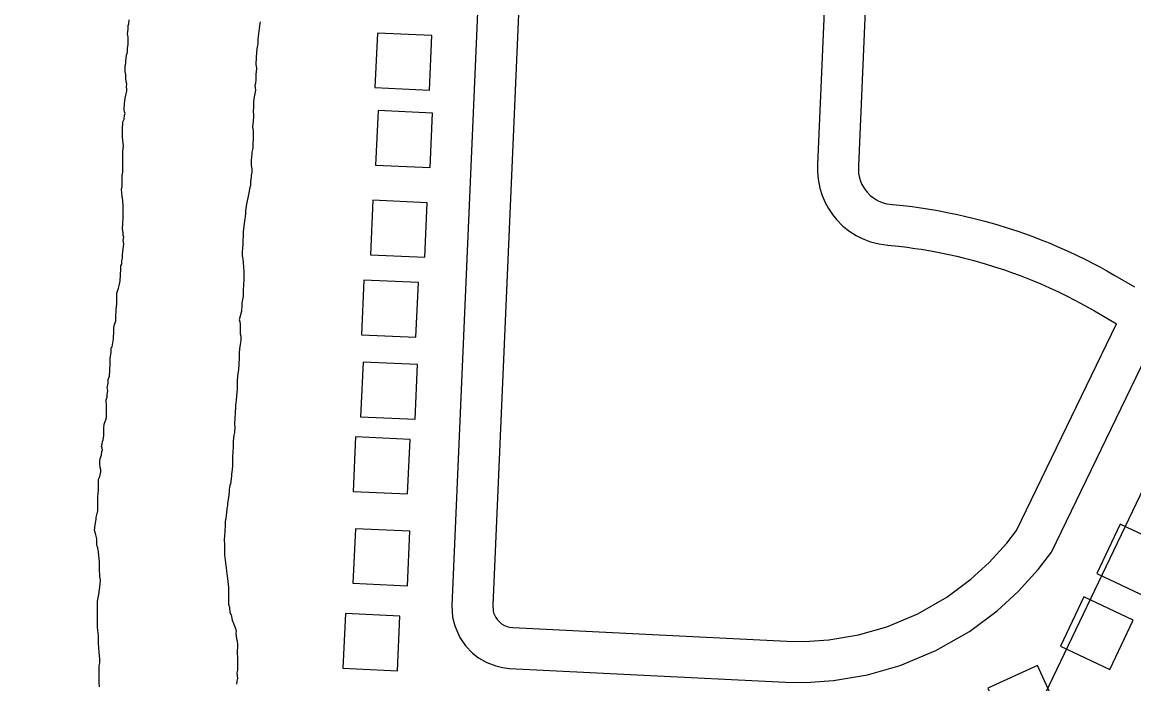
# Model space of a CAD drawing. Extents: x 3683402 to 3721514, y 487807 to 513565.
# Drawn here: x 3698417 to 3699232, y 506517 to 507001 of the extents above; entities that cross this region are included whole.
import ezdxf

# ---------------------------------------------------------------- set-up
doc = ezdxf.new("R2010")
doc.units = 0
for name, color, linetype in [('V-BLDG-OTLN', 7, 'Continuous'), ('V-ROAD-CNTR', 7, 'Continuous'), ('V-TOPO-BNDY', 7, 'Continuous'), ('V-TOPO-SHOR', 7, 'Continuous')]:
    doc.layers.add(name, color=color, linetype=linetype)

msp = doc.modelspace()

# ---------------------------------------------------------------- linework, layer by layer
at = {"layer": 'V-BLDG-OTLN'}
for points in [[(3698715.19, 506951.61), (3698717, 506991.56), (3698677.04, 506993.38), (3698675.23, 506953.42)], [(3698715.64, 506894.76), (3698717.45, 506934.72), (3698677.49, 506936.53), (3698675.68, 506896.57)], [(3698711.78, 506829.03), (3698713.59, 506868.98), (3698673.63, 506870.8), (3698671.82, 506830.84)], [(3698705.26, 506770.51), (3698707.07, 506810.47), (3698667.11, 506812.28), (3698665.3, 506772.32)], [(3698704.68, 506710.45), (3698706.49, 506750.41), (3698666.53, 506752.22), (3698664.72, 506712.26)], [(3698699.19, 506655.65), (3698701, 506695.61), (3698661.04, 506697.42), (3698659.23, 506657.46)], [(3698699.03, 506588.39), (3698700.85, 506628.35), (3698660.89, 506630.16), (3698659.08, 506590.2)], [(3699221.59, 506633.42), (3699204.5, 506597.26), (3699240.66, 506580.16), (3699257.75, 506616.33)], [(3699195.02, 506580.31), (3699177.92, 506544.15), (3699214.08, 506527.05), (3699231.18, 506563.22)], [(3698691.73, 506526.16), (3698693.54, 506566.12), (3698653.59, 506567.93), (3698651.77, 506527.97)], [(3699161.09, 506529.99), (3699124.69, 506513.41), (3699141.28, 506477.01), (3699177.68, 506493.6)]]:
    msp.add_lwpolyline(points, close=True, dxfattribs=at)
at = {"layer": 'V-ROAD-CNTR'}
for points in [[(3698780.63, 507444.23), (3698772.59, 507383.63), (3698767.24, 507356.21), (3698766.25, 507333.16), (3698763.22, 507301.92), (3698731.61, 506573.92), (3698732.15, 506565.41), (3698733.71, 506558.96), (3698737.45, 506550.46), (3698741.69, 506544.3), (3698746.79, 506539.02), (3698751.1, 506535.66), (3698757.36, 506532.04), (3698763.78, 506529.61), (3698768.67, 506528.45), (3698773.87, 506527.86), (3698867.52, 506523.19)], [(3698810.74, 507443.12), (3698802.21, 507378.78), (3698797.12, 507352.68), (3698796.19, 507331.07), (3698793.16, 507299.82), (3698761.65, 506574.23), (3698761.92, 506569.93), (3698762.25, 506568.6), (3698763.77, 506565.13), (3698764.99, 506563.35), (3698766.9, 506561.37), (3698767.9, 506560.59), (3698770.26, 506559.23), (3698772.58, 506558.35), (3698773.84, 506558.06), (3698776.33, 506557.77), (3698869.02, 506553.15)], [(3698867.52, 506523.19), (3698976.33, 506517.76), (3698991.1, 506517.59), (3699011.56, 506518.95), (3699036.28, 506523.11), (3699060.36, 506529.97), (3699086.57, 506540.9), (3699111.1, 506554.95), (3699131.34, 506569.95), (3699146.85, 506584.11), (3699161.53, 506600.3), (3699171.28, 506612.98), (3699310.11, 506899.68), (3699487.67, 507269.14)], [(3699015.8, 507268.23), (3698999.72, 506897.01), (3698999.64, 506891.72), (3699000.11, 506886.28), (3699001.37, 506879.81), (3699003.09, 506874.34), (3699005.31, 506869.16), (3699007.74, 506864.73), (3699010.66, 506860.38), (3699013.65, 506856.69), (3699018.36, 506851.95), (3699023.32, 506848.02), (3699028.16, 506844.97), (3699032.39, 506842.82), (3699038.63, 506840.4), (3699044.96, 506838.79), (3699051.19, 506837.96), (3699059.25, 506837.14), (3699065.35, 506836.4), (3699071.2, 506835.6), (3699075.7, 506834.91), (3699082.69, 506833.73), (3699090.23, 506832.31), (3699096, 506831.11), (3699101.77, 506829.81), (3699106.4, 506828.69), (3699114.44, 506826.61), (3699122.77, 506824.24), (3699129.6, 506822.14), (3699136.88, 506819.75), (3699141.99, 506817.96), (3699148.25, 506815.66), (3699153.25, 506813.73), (3699158.05, 506811.8), (3699163.52, 506809.49), (3699169.81, 506806.72), (3699176.31, 506803.7), (3699183.26, 506800.3), (3699187.89, 506797.93), (3699192.46, 506795.52), (3699197.34, 506792.84), (3699202.78, 506789.75), (3699218.94, 506780.23)], [(3699045.76, 507266.59), (3699029.71, 506896.14), (3699029.66, 506892.78), (3699029.86, 506890.45), (3699030.49, 506887.21), (3699031.26, 506884.77), (3699032.32, 506882.31), (3699033.39, 506880.34), (3699034.81, 506878.23), (3699036.01, 506876.76), (3699038.39, 506874.36), (3699040.69, 506872.53), (3699043, 506871.08), (3699044.64, 506870.24), (3699047.78, 506869.03), (3699050.65, 506868.29), (3699054.67, 506867.76), (3699062.58, 506866.96), (3699069.2, 506866.15), (3699075.51, 506865.29), (3699080.45, 506864.53), (3699087.97, 506863.27), (3699096.08, 506861.73), (3699102.35, 506860.43), (3699108.58, 506859.03), (3699113.68, 506857.8), (3699122.3, 506855.56), (3699131.27, 506853.02), (3699138.7, 506850.73), (3699146.52, 506848.16), (3699152.11, 506846.2), (3699158.84, 506843.73), (3699164.26, 506841.63), (3699169.47, 506839.54), (3699175.4, 506837.04), (3699182.18, 506834.05), (3699189.21, 506830.78), (3699196.68, 506827.13), (3699201.73, 506824.55), (3699206.68, 506821.94), (3699211.97, 506819.04), (3699217.82, 506815.71), (3699232.06, 506807.32)], [(3698869.02, 506553.15), (3698977.26, 506547.75), (3698990.28, 506547.6), (3699008.07, 506548.78), (3699029.66, 506552.42), (3699050.45, 506558.34), (3699073.29, 506567.87), (3699094.65, 506580.1), (3699112.24, 506593.14), (3699125.58, 506605.32), (3699138.49, 506619.55), (3699145.62, 506628.82), (3699218.94, 506780.23)]]:
    msp.add_lwpolyline(points, dxfattribs=at)
at = {"layer": 'V-TOPO-BNDY'}
msp.add_line((3699832.73, 507901.76), (3697207.28, 502413.5), dxfattribs=at)
at = {"layer": 'V-TOPO-SHOR'}
for points in [[(3698490.76, 506910.47), (3698490.36, 506914.53), (3698489.97, 506917.37), (3698489.97, 506919.4), (3698489.98, 506923.87), (3698490.4, 506927.11), (3698490.4, 506928.33), (3698491.22, 506930.36), (3698491.64, 506933.2), (3698492.05, 506934.42), (3698491.65, 506935.64), (3698491.24, 506937.26), (3698491.66, 506941.73), (3698492.08, 506945.38), (3698492.49, 506947.82), (3698493.31, 506950.66), (3698493.32, 506952.28), (3698492.92, 506953.91), (3698493.33, 506955.94), (3698492.53, 506959.59), (3698492.54, 506962.84), (3698492.14, 506965.28), (3698492.15, 506966.9), (3698492.15, 506969.34), (3698492.56, 506970.96), (3698492.57, 506972.59), (3698492.99, 506977.05), (3698493.4, 506978.67), (3698493.81, 506979.89), (3698493.82, 506981.92), (3698494.23, 506985.17), (3698494.24, 506988.42), (3698494.25, 506990.45), (3698493.85, 506992.89), (3698494.27, 506996.13), (3698494.27, 506998.97), (3698494.68, 507000.19), (3698495.1, 507003.03)], [(3698492.56, 506970.96), (3698492.57, 506972.59), (3698492.99, 506977.05), (3698493.4, 506978.67), (3698493.81, 506979.89), (3698493.82, 506981.92), (3698494.23, 506985.17), (3698494.24, 506988.42), (3698494.25, 506990.45), (3698493.85, 506992.89), (3698494.27, 506996.13), (3698494.27, 506998.97), (3698494.68, 507000.19), (3698495.1, 507003.03)], [(3698590.92, 507001.52), (3698590.5, 506998.68), (3698589.25, 506988.94), (3698589.25, 506987.72), (3698589.25, 506986.5), (3698589.25, 506985.29), (3698588.83, 506983.26), (3698588.42, 506979.6), (3698587.98, 506970.67), (3698588.38, 506967.42), (3698587.96, 506962.96), (3698587.96, 506961.74), (3698587.95, 506959.3), (3698587.54, 506956.46), (3698587.12, 506954.84), (3698587.52, 506951.59), (3698586.69, 506946.72), (3698586.27, 506943.07), (3698586.27, 506941.85), (3698586.26, 506938.6), (3698585.85, 506936.57), (3698586.24, 506932.51), (3698585.83, 506928.45), (3698585.41, 506924.8), (3698585.8, 506921.55), (3698585.8, 506918.7), (3698585.79, 506915.86), (3698585.78, 506912.21), (3698585.77, 506908.96), (3698584.94, 506906.12), (3698584.94, 506904.9), (3698584.52, 506900.03), (3698584.51, 506896.38), (3698584.91, 506893.94), (3698584.9, 506891.5), (3698584.48, 506889.07), (3698584.48, 506887.85), (3698584.07, 506884.6), (3698584.06, 506881.76), (3698583.24, 506879.33), (3698582.82, 506876.08), (3698581.59, 506870.4), (3698581.18, 506869.18), (3698580.76, 506866.75), (3698580.35, 506862.69), (3698580.34, 506861.47), (3698579.93, 506858.63), (3698579.51, 506855.79), (3698578.68, 506847.67), (3698578.67, 506844.83), (3698578.25, 506841.58), (3698578.24, 506838.74), (3698577.82, 506833.05), (3698577.81, 506830.21), (3698578.21, 506827.78), (3698578.61, 506825.34), (3698578.99, 506818.43), (3698578.98, 506815.59), (3698578.98, 506812.75), (3698578.55, 506805.04), (3698578.54, 506802.19), (3698578.53, 506800.57), (3698577.71, 506795.7), (3698577.7, 506794.08), (3698577.28, 506789.61), (3698575.64, 506783.12), (3698576.04, 506781.9), (3698576.44, 506779.87), (3698576.42, 506774.18), (3698576.42, 506772.96), (3698576.82, 506771.34), (3698576.81, 506768.09), (3698576.4, 506765.25), (3698575.98, 506762), (3698575.56, 506758.76), (3698575.55, 506755.1)], [(3698590.92, 507001.52), (3698590.5, 506998.68), (3698589.25, 506988.94), (3698589.25, 506987.72), (3698589.25, 506986.5), (3698589.25, 506985.29), (3698588.83, 506983.26), (3698588.42, 506979.6), (3698587.98, 506970.67), (3698588.38, 506967.42), (3698587.96, 506962.96), (3698587.96, 506961.74), (3698587.95, 506959.3), (3698587.54, 506956.46), (3698587.12, 506954.84), (3698587.52, 506951.59), (3698586.69, 506946.72), (3698586.27, 506943.07), (3698586.27, 506941.85), (3698586.26, 506938.6), (3698585.85, 506936.57), (3698586.24, 506932.51), (3698585.83, 506928.45), (3698585.41, 506924.8), (3698585.8, 506921.55), (3698585.8, 506918.7), (3698585.79, 506915.86), (3698585.78, 506912.21), (3698585.77, 506908.96), (3698584.94, 506906.12), (3698584.94, 506904.9), (3698584.52, 506900.03), (3698584.51, 506896.38), (3698584.91, 506893.94), (3698584.9, 506891.5), (3698584.48, 506889.07), (3698584.48, 506887.85), (3698584.07, 506884.6), (3698584.06, 506881.76), (3698583.24, 506879.33), (3698582.82, 506876.08), (3698581.59, 506870.4), (3698581.18, 506869.18), (3698580.76, 506866.75), (3698580.35, 506862.69), (3698580.34, 506861.47)], [(3698475.06, 506689.22), (3698474.66, 506690.44), (3698475.07, 506692.06), (3698475.48, 506694.09), (3698475.89, 506695.31), (3698476.31, 506698.56), (3698476.32, 506703.84), (3698476.74, 506706.68), (3698477.97, 506709.92), (3698478.38, 506711.54), (3698478.4, 506717.64), (3698478.4, 506719.67), (3698478.01, 506724.54), (3698478.83, 506726.57), (3698478.83, 506728.19), (3698479.25, 506731.44), (3698478.85, 506733.47), (3698479.67, 506736.72), (3698479.68, 506739.56), (3698480.5, 506741.99), (3698480.92, 506746.05), (3698480.93, 506751.33), (3698480.94, 506752.55), (3698480.94, 506753.76), (3698480.95, 506754.98), (3698481.77, 506759.45), (3698481.77, 506760.67), (3698481.78, 506762.7), (3698482.6, 506763.51), (3698483.01, 506766.35), (3698483.43, 506769.19), (3698483.85, 506775.28), (3698483.85, 506777.31), (3698484.27, 506779.74), (3698485.09, 506782.58), (3698485.1, 506784.61), (3698485.52, 506791.11), (3698485.94, 506794.76), (3698485.95, 506799.23), (3698485.96, 506800.44), (3698485.96, 506802.88), (3698487.19, 506806.53), (3698488.01, 506809.37), (3698488.02, 506810.59), (3698488.43, 506811.81), (3698488.86, 506820.33), (3698488.87, 506822.77), (3698489.68, 506823.98), (3698489.69, 506825.2), (3698489.69, 506826.42), (3698490.1, 506828.45), (3698490.11, 506830.89), (3698490.53, 506835.35), (3698490.95, 506839), (3698490.55, 506841.44), (3698490.96, 506843.88), (3698490.56, 506845.1), (3698490.56, 506847.12), (3698490.17, 506849.97), (3698490.6, 506857.68), (3698490.61, 506860.93), (3698490.61, 506862.55), (3698490.62, 506866.61), (3698490.23, 506870.68), (3698489.83, 506873.93), (3698489.44, 506878.8), (3698489.85, 506880.83), (3698489.86, 506883.27), (3698489.87, 506884.89), (3698489.88, 506888.95), (3698490.29, 506891.38), (3698490.3, 506893.82), (3698490.32, 506899.91), (3698490.33, 506902.75), (3698490.33, 506904.78), (3698490.34, 506906.81), (3698490.76, 506910.47), (3698490.36, 506914.53), (3698489.97, 506917.37), (3698489.97, 506919.4), (3698489.98, 506923.87), (3698490.4, 506927.11), (3698490.4, 506928.33), (3698491.22, 506930.36), (3698491.64, 506933.2), (3698492.05, 506934.42), (3698491.65, 506935.64), (3698491.24, 506937.26), (3698491.66, 506941.73), (3698492.08, 506945.38), (3698492.49, 506947.82), (3698493.31, 506950.66), (3698493.32, 506952.28), (3698492.92, 506953.91), (3698493.33, 506955.94), (3698492.53, 506959.59), (3698492.54, 506962.84), (3698492.14, 506965.28), (3698492.15, 506966.9), (3698492.15, 506969.34), (3698492.56, 506970.96)], [(3698469.6, 506629.15), (3698470.02, 506632.8), (3698470.43, 506635.64), (3698470.84, 506637.26), (3698470.85, 506638.48), (3698472.08, 506643.35), (3698472.09, 506646.6), (3698472.1, 506651.06), (3698472.11, 506653.5), (3698472.53, 506658.37), (3698472.55, 506663.65), (3698472.55, 506665.27), (3698472.56, 506666.49), (3698473.37, 506668.52), (3698474.19, 506671.77), (3698474.2, 506673.39), (3698473.8, 506675.02), (3698473.4, 506677.86), (3698473.41, 506679.89), (3698473.82, 506681.51), (3698474.23, 506682.73), (3698474.64, 506683.95), (3698475.05, 506686.79), (3698475.46, 506688), (3698475.06, 506689.22), (3698474.66, 506690.44), (3698475.07, 506692.06), (3698475.48, 506694.09), (3698475.89, 506695.31), (3698476.31, 506698.56), (3698476.32, 506703.84), (3698476.74, 506706.68), (3698477.97, 506709.92), (3698478.38, 506711.54), (3698478.4, 506717.64), (3698478.4, 506719.67), (3698478.01, 506724.54), (3698478.83, 506726.57), (3698478.83, 506728.19), (3698479.25, 506731.44), (3698478.85, 506733.47), (3698479.67, 506736.72), (3698479.68, 506739.56), (3698480.5, 506741.99), (3698480.92, 506746.05), (3698480.93, 506751.33), (3698480.94, 506752.55), (3698480.94, 506753.76), (3698480.95, 506754.98), (3698481.77, 506759.45), (3698481.77, 506760.67), (3698481.78, 506762.7), (3698482.6, 506763.51), (3698483.01, 506766.35), (3698483.43, 506769.19), (3698483.85, 506775.28), (3698483.85, 506777.31), (3698484.27, 506779.74), (3698485.09, 506782.58), (3698485.1, 506784.61), (3698485.52, 506791.11), (3698485.94, 506794.76), (3698485.95, 506799.23), (3698485.96, 506800.44), (3698485.96, 506802.88), (3698487.19, 506806.53), (3698488.01, 506809.37), (3698488.02, 506810.59), (3698488.43, 506811.81), (3698488.86, 506820.33), (3698488.87, 506822.77), (3698489.68, 506823.98), (3698489.69, 506825.2), (3698489.69, 506826.42), (3698490.1, 506828.45), (3698490.11, 506830.89), (3698490.53, 506835.35), (3698490.95, 506839), (3698490.55, 506841.44), (3698490.96, 506843.88), (3698490.56, 506845.1), (3698490.56, 506847.12), (3698490.17, 506849.97), (3698490.6, 506857.68), (3698490.61, 506860.93), (3698490.61, 506862.55), (3698490.62, 506866.61), (3698490.23, 506870.68), (3698489.83, 506873.93), (3698489.44, 506878.8), (3698489.85, 506880.83), (3698489.86, 506883.27), (3698489.87, 506884.89), (3698489.88, 506888.95), (3698490.29, 506891.38), (3698490.3, 506893.82), (3698490.32, 506899.91), (3698490.33, 506902.75), (3698490.33, 506904.78), (3698490.34, 506906.81), (3698490.76, 506910.47)], [(3698580.34, 506861.47), (3698579.93, 506858.63), (3698579.51, 506855.79), (3698578.68, 506847.67), (3698578.67, 506844.83), (3698578.25, 506841.58), (3698578.24, 506838.74), (3698577.82, 506833.05), (3698577.81, 506830.21), (3698578.21, 506827.78), (3698578.61, 506825.34), (3698578.99, 506818.43), (3698578.98, 506815.59), (3698578.98, 506812.75), (3698578.55, 506805.04), (3698578.54, 506802.19), (3698578.53, 506800.57), (3698577.71, 506795.7), (3698577.7, 506794.08), (3698577.28, 506789.61), (3698575.64, 506783.12), (3698576.04, 506781.9), (3698576.44, 506779.87), (3698576.42, 506774.18), (3698576.42, 506772.96), (3698576.82, 506771.34), (3698576.81, 506768.09), (3698576.4, 506765.25), (3698575.98, 506762), (3698575.56, 506758.76), (3698575.55, 506755.1), (3698575.12, 506746.58), (3698574.71, 506744.14), (3698574.28, 506738.86), (3698574.28, 506736.83), (3698574.28, 506735.62), (3698574.27, 506732.77), (3698573.43, 506724.65), (3698573.01, 506720.6), (3698572.59, 506714.1), (3698572.58, 506712.07), (3698572.58, 506710.85), (3698572.16, 506707.2), (3698572.55, 506703.54), (3698572.14, 506702.33), (3698572.14, 506700.7), (3698571.73, 506698.67), (3698571.31, 506694.21), (3698571.29, 506689.74), (3698570.88, 506687.31), (3698570.86, 506682.43), (3698570.85, 506678.78), (3698570.85, 506676.35), (3698570.43, 506673.5), (3698570.02, 506670.26), (3698570.01, 506668.63), (3698569.18, 506662.95), (3698568.77, 506661.73), (3698568.36, 506658.89), (3698568.35, 506657.67), (3698567.94, 506654.43), (3698567.93, 506653.21), (3698567.11, 506648.34), (3698567.1, 506647.12), (3698566.69, 506645.09), (3698566.27, 506641.85), (3698565.86, 506637.79), (3698565.44, 506635.35), (3698565.44, 506632.92), (3698565.02, 506628.04), (3698564.59, 506621.95), (3698564.99, 506618.71), (3698564.98, 506615.05), (3698564.96, 506610.99), (3698567.34, 506591.49), (3698567.73, 506587.02), (3698567.73, 506584.99), (3698567.71, 506580.53), (3698567.71, 506578.5), (3698567.7, 506577.28), (3698567.7, 506574.85), (3698568.5, 506572.41), (3698568.9, 506568.75), (3698569.7, 506567.12), (3698570.5, 506563.06), (3698571.71, 506560.22), (3698572.92, 506556.96), (3698573.32, 506554.93), (3698573.31, 506553.31), (3698573.71, 506549.65), (3698574.11, 506547.62), (3698574.51, 506545.59), (3698574.5, 506542.75), (3698574.09, 506541.53), (3698574.08, 506538.69), (3698574.48, 506535.85), (3698574.47, 506531.78), (3698574.46, 506529.75), (3698574.46, 506528.54), (3698574.45, 506526.51), (3698574.04, 506524.48)], [(3698575.55, 506755.1), (3698575.12, 506746.58), (3698574.71, 506744.14), (3698574.28, 506738.86), (3698574.28, 506736.83), (3698574.28, 506735.62), (3698574.27, 506732.77), (3698573.43, 506724.65), (3698573.01, 506720.6), (3698572.59, 506714.1), (3698572.58, 506712.07), (3698572.58, 506710.85), (3698572.16, 506707.2), (3698572.55, 506703.54), (3698572.14, 506702.33), (3698572.14, 506700.7), (3698571.73, 506698.67), (3698571.31, 506694.21), (3698571.29, 506689.74), (3698570.88, 506687.31), (3698570.86, 506682.43), (3698570.85, 506678.78), (3698570.85, 506676.35), (3698570.43, 506673.5), (3698570.02, 506670.26), (3698570.01, 506668.63), (3698569.18, 506662.95), (3698568.77, 506661.73), (3698568.36, 506658.89), (3698568.35, 506657.67), (3698567.94, 506654.43), (3698567.93, 506653.21), (3698567.11, 506648.34), (3698567.1, 506647.12), (3698566.69, 506645.09), (3698566.27, 506641.85), (3698565.86, 506637.79), (3698565.44, 506635.35), (3698565.44, 506632.92), (3698565.02, 506628.04), (3698564.59, 506621.95), (3698564.99, 506618.71), (3698564.98, 506615.05), (3698564.96, 506610.99), (3698567.34, 506591.49), (3698567.73, 506587.02), (3698567.73, 506584.99), (3698567.71, 506580.53), (3698567.71, 506578.5), (3698567.7, 506577.28), (3698567.7, 506574.85), (3698568.5, 506572.41), (3698568.9, 506568.75), (3698569.7, 506567.12), (3698570.5, 506563.06), (3698571.71, 506560.22), (3698572.92, 506556.96), (3698573.32, 506554.93), (3698573.31, 506553.31), (3698573.71, 506549.65), (3698574.11, 506547.62), (3698574.51, 506545.59), (3698574.5, 506542.75), (3698574.09, 506541.53), (3698574.08, 506538.69), (3698574.48, 506535.85), (3698574.47, 506531.78), (3698574.46, 506529.75), (3698574.46, 506528.54), (3698574.45, 506526.51), (3698574.04, 506524.48), (3698574.43, 506520.41), (3698574.02, 506518.39), (3698573.61, 506516.36)], [(3698473.31, 506514.22), (3698472.91, 506517.47), (3698472.93, 506523.57), (3698472.95, 506529.66), (3698473.37, 506531.68), (3698473.37, 506534.93), (3698472.98, 506539.4), (3698472.6, 506546.3), (3698472.6, 506547.52), (3698472.61, 506551.99), (3698471.82, 506557.68), (3698471.83, 506560.52), (3698471.84, 506564.17), (3698471.86, 506571.08), (3698471.87, 506573.92), (3698471.88, 506577.17), (3698472.71, 506582.04), (3698473.12, 506585.69), (3698473.53, 506587.31), (3698473.95, 506592.18), (3698473.56, 506595.43), (3698473.17, 506600.71), (3698473.17, 506603.15), (3698473.18, 506605.58), (3698472.39, 506613.3), (3698472, 506616.15), (3698471.19, 506618.18), (3698471.2, 506622.64), (3698470.4, 506626.71), (3698469.6, 506629.15), (3698470.02, 506632.8), (3698470.43, 506635.64), (3698470.84, 506637.26), (3698470.85, 506638.48), (3698472.08, 506643.35), (3698472.09, 506646.6), (3698472.1, 506651.06), (3698472.11, 506653.5), (3698472.53, 506658.37), (3698472.55, 506663.65), (3698472.55, 506665.27), (3698472.56, 506666.49), (3698473.37, 506668.52), (3698474.19, 506671.77), (3698474.2, 506673.39), (3698473.8, 506675.02), (3698473.4, 506677.86), (3698473.41, 506679.89), (3698473.82, 506681.51), (3698474.23, 506682.73), (3698474.64, 506683.95), (3698475.05, 506686.79), (3698475.46, 506688), (3698475.06, 506689.22)], [(3698473.31, 506514.22), (3698472.91, 506517.47), (3698472.93, 506523.57), (3698472.95, 506529.66), (3698473.37, 506531.68), (3698473.37, 506534.93), (3698472.98, 506539.4), (3698472.6, 506546.3), (3698472.6, 506547.52), (3698472.61, 506551.99), (3698471.82, 506557.68), (3698471.83, 506560.52), (3698471.84, 506564.17), (3698471.86, 506571.08), (3698471.87, 506573.92), (3698471.88, 506577.17), (3698472.71, 506582.04), (3698473.12, 506585.69), (3698473.53, 506587.31), (3698473.95, 506592.18), (3698473.56, 506595.43), (3698473.17, 506600.71), (3698473.17, 506603.15), (3698473.18, 506605.58), (3698472.39, 506613.3), (3698472, 506616.15), (3698471.19, 506618.18), (3698471.2, 506622.64), (3698470.4, 506626.71), (3698469.6, 506629.15)], [(3698574.04, 506524.48), (3698574.43, 506520.41), (3698574.02, 506518.39), (3698573.61, 506516.36)]]:
    msp.add_lwpolyline(points, dxfattribs=at)

doc.saveas('drawing.dxf')
